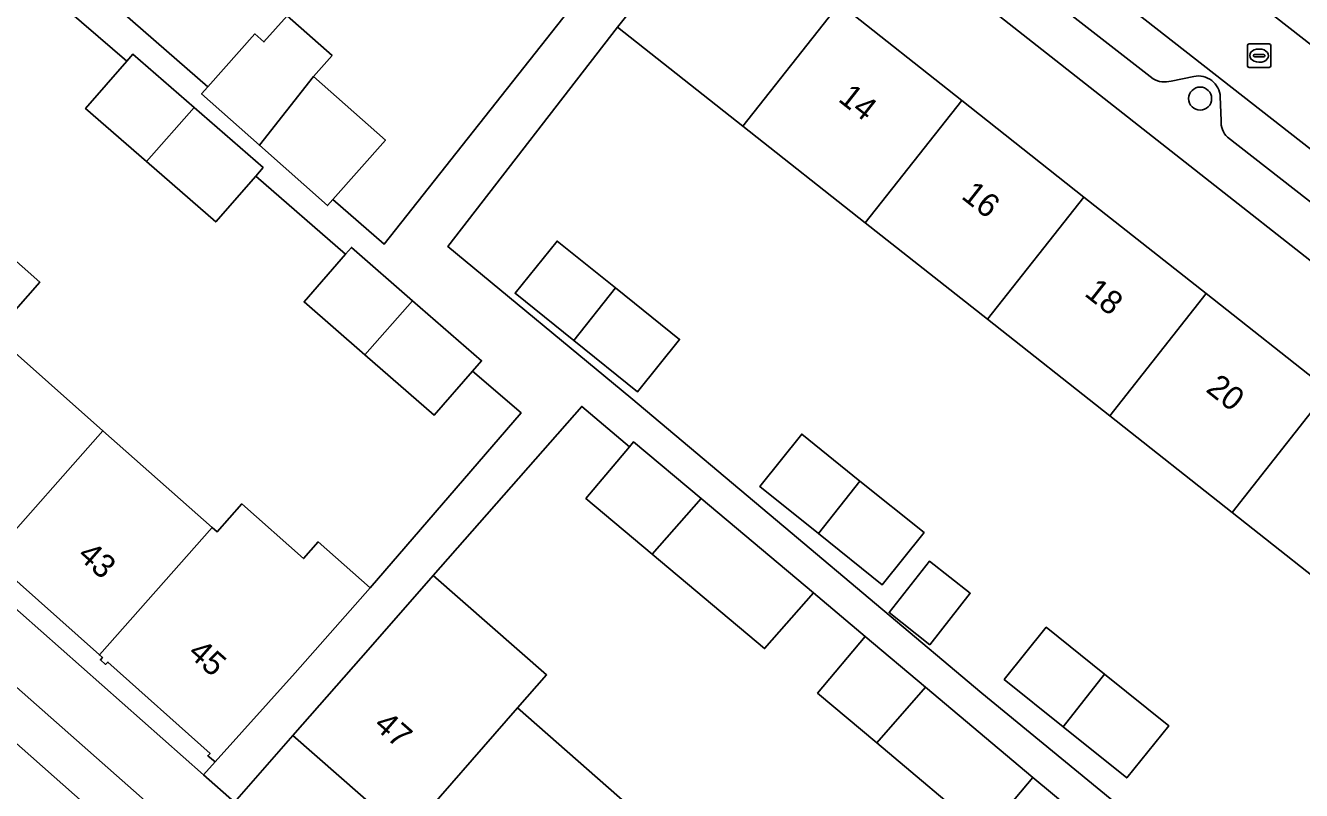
# Model space of a CAD drawing. Extents: x 162803 to 163818, y 381639 to 382475.
# Drawn here: x 162925.1 to 162979.4, y 381939.1 to 381971.7 of the extents above; entities that cross this region are included whole.
import ezdxf

# ---------------------------------------------------------------- set-up
doc = ezdxf.new("R2010")
doc.units = 0
for name, color, linetype in [('IMGEO_Boom', 7, 'Continuous'), ('IMGEO_Erf', 7, 'Continuous'), ('IMGEO_Pand', 7, 'Continuous'), ('IMGEO_Pand_nummerreeks', 7, 'Continuous'), ('IMGEO_Parkeervlak_open', 7, 'Continuous'), ('IMGEO_Rijbaan_lokaal_gesloten', 7, 'Continuous'), ('IMGEO_Rijbaan_lokaal_open', 7, 'Continuous'), ('IMGEO_Rioolput', 7, 'Continuous'), ('IMGEO_Voetpad_halfverhard', 7, 'Continuous'), ('IMGEO_Voetpad_open', 7, 'Continuous')]:
    doc.layers.add(name, color=color, linetype=linetype)

msp = doc.modelspace()

# ---------------------------------------------------------------- linework, layer by layer
at = {"layer": 'IMGEO_Boom'}
msp.add_circle((162975.087, 381968.559), 0.489, dxfattribs=at)
at = {"layer": 'IMGEO_Erf'}
for points in [[(162920.227, 381980.079), (162932.887, 381969.052), (162934.889, 381971.31), (162935.277, 381970.966), (162936.263, 381972.078), (162938.173, 381970.384), (162937.385, 381969.496), (162940.439, 381966.788), (162938.205, 381964.268), (162940.392, 381962.373), (162950.13, 381974.698), (162944.807, 381978.9), (162939.626, 381982.99), (162934.446, 381987.08), (162931.943, 381983.964), (162926.705, 381988.096), (162929.266, 381991.169), (162927.87, 381992.271), (162923.945, 381995.369)], [(162921.096, 381964.863), (162925.741, 381960.755), (162923.786, 381958.545), (162928.43, 381954.438), (162933.074, 381950.33), (162933.287, 381950.142), (162934.334, 381951.325), (162936.956, 381949.007), (162937.579, 381949.711), (162939.788, 381947.757), (162946.208, 381955.197), (162944.149, 381956.976), (162942.514, 381955.098), (162939.563, 381957.667), (162936.979, 381959.917), (162938.743, 381961.942), (162934.925, 381965.265), (162933.225, 381963.313), (162930.276, 381965.881), (162927.69, 381968.132), (162929.451, 381970.154), (162918.059, 381979.939)], [(162899.84, 381968.884), (162932.705, 381939.815), (162933.195, 381940.369), (162932.884, 381940.622), (162932.983, 381940.721), (162928.638, 381944.605), (162928.54, 381944.507), (162928.319, 381944.693), (162928.407, 381944.794), (162928.279, 381944.908), (162923.989, 381948.726)], [(162970.395, 381937.682), (162967.977, 381939.702), (162965.95, 381937.29), (162961.337, 381941.167), (162958.816, 381943.286), (162960.843, 381945.698), (162958.639, 381947.55), (162956.563, 381945.179), (162951.787, 381949.193), (162948.968, 381951.562), (162950.814, 381953.758), (162948.787, 381955.475), (162942.469, 381948.286), (162947.293, 381944.061), (162946.06, 381942.653), (162950.75, 381938.54)], [(162941.332, 381937.253), (162936.507, 381941.477), (162934.017, 381938.656)]]:
    msp.add_lwpolyline(points, dxfattribs=at)
for points in [[(162956.756, 381979.777), (162954.411, 381976.794), (162959.747, 381972.582), (162964.947, 381968.477), (162970.147, 381964.372), (162975.347, 381960.267), (162980.547, 381956.162), (162985.747, 381952.056), (162990.947, 381947.952), (162996.283, 381943.739), (162998.706, 381946.802)], [(162971.245, 381955.07), (162966.045, 381959.175), (162960.845, 381963.28), (162955.645, 381967.385), (162950.309, 381971.597), (162943.089, 381962.277), (162950.875, 381955.837), (162957.383, 381950.368), (162965.807, 381943.289), (162976.326, 381934.656), (162978.613, 381937.554), (162981.398, 381935.355), (162983.929, 381933.358), (162982.035, 381930.958), (162979.504, 381932.955), (162979.07, 381932.405), (162984.705, 381927.78), (162991.322, 381936.036), (162990.633, 381936.58), (162985.296, 381940.792), (162986.845, 381942.756), (162981.645, 381946.86), (162976.446, 381950.965)], [(162950.219, 381960.511), (162952.947, 381958.318), (162951.162, 381956.098), (162948.455, 381958.276), (162945.958, 381960.284), (162947.742, 381962.503)], [(162961.562, 381947.888), (162958.855, 381950.066), (162956.358, 381952.074), (162958.142, 381954.293), (162960.619, 381952.301), (162963.347, 381950.108)], [(162963.586, 381945.344), (162961.857, 381946.709), (162963.584, 381948.895), (162965.312, 381947.531)], [(162971.021, 381944.09), (162973.748, 381941.898), (162971.963, 381939.678), (162969.257, 381941.855), (162966.759, 381943.864), (162968.543, 381946.083)]]:
    msp.add_lwpolyline(points, close=True, dxfattribs=at)
at = {"layer": 'IMGEO_Pand'}
for points in [[(162955.645, 381967.385), (162959.747, 381972.582), (162954.411, 381976.794), (162951.314, 381972.87), (162950.309, 381971.597)], [(162938.173, 381970.384), (162936.263, 381972.078), (162935.277, 381970.966), (162934.889, 381971.31), (162932.887, 381969.052), (162932.624, 381968.756), (162935.082, 381966.577), (162937.385, 381969.496)], [(162955.645, 381967.385), (162960.845, 381963.28), (162964.947, 381968.477), (162959.747, 381972.582)], [(162929.706, 381970.447), (162929.451, 381970.154), (162927.69, 381968.132), (162930.276, 381965.881), (162932.31, 381968.18)], [(162940.439, 381966.788), (162937.385, 381969.496), (162935.082, 381966.577), (162937.976, 381964.01), (162938.205, 381964.268)], [(162964.947, 381968.477), (162960.845, 381963.28), (162966.045, 381959.175), (162970.147, 381964.372)], [(162932.31, 381968.18), (162930.276, 381965.881), (162933.225, 381963.313), (162934.925, 381965.265), (162935.241, 381965.628)], [(162923.786, 381958.545), (162925.741, 381960.755), (162921.096, 381964.863), (162919.141, 381962.653), (162914.361, 381957.249), (162914.472, 381957.151), (162914.366, 381957.031), (162914.573, 381956.87), (162914.676, 381956.977), (162919.001, 381953.136)], [(162966.045, 381959.175), (162971.245, 381955.07), (162975.347, 381960.267), (162970.147, 381964.372)], [(162950.219, 381960.511), (162947.742, 381962.503), (162945.958, 381960.284), (162948.455, 381958.276)], [(162938.995, 381962.232), (162938.743, 381961.942), (162936.979, 381959.917), (162939.563, 381957.667), (162941.597, 381959.967)], [(162950.219, 381960.511), (162948.455, 381958.276), (162951.162, 381956.098), (162952.947, 381958.318)], [(162976.446, 381950.965), (162980.547, 381956.162), (162975.347, 381960.267), (162971.245, 381955.07)], [(162941.597, 381959.967), (162939.563, 381957.667), (162942.514, 381955.098), (162944.149, 381956.976), (162944.53, 381957.413)], [(162923.786, 381958.545), (162919.001, 381953.136), (162919.111, 381953.039), (162919.012, 381952.927), (162919.222, 381952.757), (162919.324, 381952.859), (162923.636, 381949.019), (162928.43, 381954.438)], [(162985.747, 381952.056), (162980.547, 381956.162), (162976.446, 381950.965), (162981.645, 381946.86)], [(162928.43, 381954.438), (162923.636, 381949.019), (162923.762, 381948.907), (162923.669, 381948.798), (162923.883, 381948.617), (162923.989, 381948.726), (162928.279, 381944.908), (162933.074, 381950.33)], [(162960.619, 381952.301), (162958.142, 381954.293), (162956.358, 381952.074), (162958.855, 381950.066)], [(162950.995, 381953.974), (162950.814, 381953.758), (162948.968, 381951.562), (162951.787, 381949.193), (162953.862, 381951.564)], [(162960.619, 381952.301), (162958.855, 381950.066), (162961.562, 381947.888), (162963.347, 381950.108)], [(162958.639, 381947.55), (162953.862, 381951.564), (162951.787, 381949.193), (162956.563, 381945.179)], [(162933.074, 381950.33), (162928.279, 381944.908), (162928.407, 381944.794), (162928.319, 381944.693), (162928.54, 381944.507), (162928.638, 381944.605), (162932.983, 381940.721), (162932.884, 381940.622), (162933.195, 381940.369), (162936.603, 381944.154), (162939.788, 381947.757), (162937.579, 381949.711), (162936.956, 381949.007), (162934.334, 381951.325), (162933.287, 381950.142)], [(162963.586, 381945.344), (162965.312, 381947.531), (162963.584, 381948.895), (162961.857, 381946.709)], [(162941.332, 381937.253), (162946.06, 381942.653), (162947.293, 381944.061), (162942.469, 381948.286), (162939.801, 381945.239), (162936.507, 381941.477)], [(162971.021, 381944.09), (162968.543, 381946.083), (162966.759, 381943.864), (162969.257, 381941.855)], [(162960.843, 381945.698), (162958.816, 381943.286), (162961.337, 381941.167), (162963.412, 381943.538)], [(162971.021, 381944.09), (162969.257, 381941.855), (162971.963, 381939.678), (162973.748, 381941.898)], [(162963.412, 381943.538), (162961.337, 381941.167), (162965.95, 381937.29), (162967.977, 381939.702)], [(162950.75, 381938.54), (162946.06, 381942.653), (162941.332, 381937.253), (162943.577, 381935.288), (162942.876, 381934.487), (162944.795, 381932.806), (162945.464, 381933.57), (162945.993, 381933.107)]]:
    msp.add_lwpolyline(points, close=True, dxfattribs=at)
at = {"layer": 'IMGEO_Parkeervlak_open'}
for points in [[(162916.457, 382020.33), (162920.977, 382016.827), (162934.305, 382006.499), (162942.597, 382000), (162953.262, 381991.64), (162955.442, 381989.931), (162973.286, 381975.945), (163000, 381955.072), (163016.211, 381942.406), (163018.389, 381940.704), (163067.037, 381902.692)], [(163054.221, 381908.123), (163016.226, 381937.935), (163014.048, 381939.637), (163000, 381950.614), (162953.337, 381987.077)], [(162964.417, 381976.15), (162973.091, 381969.397)], [(162973.849, 381969.299), (162974.816, 381969.502)], [(162975.944, 381968.637), (162975.981, 381967.629)], [(162976.25, 381966.912), (162989.691, 381956.427)], [(162899.234, 381963.688), (162899.649, 381963.319), (162904.532, 381958.98), (162917.178, 381947.835), (162933.161, 381933.711), (162937.374, 381930.021)], [(162937.86, 381931.963), (162902.773, 381962.94)]]:
    msp.add_lwpolyline(points, dxfattribs=at)
for centre, radius, start, end in [((162973.593, 381970.296), 1.03, 240.8447, 284.4217), ((162975.002, 381968.577), 0.944, 3.6631, 101.3718), ((162976.855, 381967.548), 0.877, 174.6907, 226.4389)]:
    msp.add_arc(centre, radius, start, end, dxfattribs=at)
at = {"layer": 'IMGEO_Rijbaan_lokaal_gesloten'}
msp.add_lwpolyline([(162977.187, 381894.815), (162976.07, 381895.785), (162969.718, 381901.421), (162968.18, 381902.779), (162962.719, 381907.619), (162961.095, 381909.076), (162959.592, 381910.4), (162949.898, 381918.966), (162948.355, 381920.335), (162946.788, 381921.714), (162938.945, 381928.613), (162937.374, 381930.021), (162933.161, 381933.711), (162917.178, 381947.835)], dxfattribs=at)
at = {"layer": 'IMGEO_Rijbaan_lokaal_open'}
msp.add_lwpolyline([(163014.048, 381939.637), (163016.211, 381942.406), (163000, 381955.072), (162973.286, 381975.945), (162955.442, 381989.931), (162953.337, 381987.077), (163000, 381950.614)], close=True, dxfattribs=at)
at = {"layer": 'IMGEO_Rioolput'}
for p, q in [((162977.094, 381969.957), (162977.094, 381970.809)), ((162977.169, 381970.883), (162978.021, 381970.883)), ((162977.396, 381970.426), (162977.794, 381970.426)), ((162977.582, 381970.663), (162977.607, 381970.663)), ((162978.095, 381970.809), (162978.095, 381969.957)), ((162977.353, 381970.377), (162977.353, 381970.389)), ((162977.791, 381970.34), (162977.393, 381970.34)), ((162977.605, 381970.103), (162977.58, 381970.103)), ((162977.837, 381970.389), (162977.837, 381970.377)), ((162978.021, 381969.883), (162977.169, 381969.883))]:
    msp.add_line(p, q, dxfattribs=at)
for points in [[(162977.094, 381969.957), (162977.094, 381970.809)], [(162977.169, 381970.883), (162978.021, 381970.883)], [(162978.095, 381970.809), (162978.095, 381969.957)], [(162978.021, 381969.883), (162977.169, 381969.883)]]:
    msp.add_lwpolyline(points, dxfattribs=at)
for centre, radius, start, end in [((162977.171, 381970.807), 0.0765, 91.552, 178.448), ((162977.171, 381970.807), 0.0765, 91.552, 178.448), ((162977.393, 381970.386), 0.0403, 85.8775, 175.7526), ((162977.798, 381970.388), 0.0386, 1.7309, 96.639), ((162978.019, 381970.807), 0.0765, 1.552, 88.448), ((162978.019, 381970.807), 0.0765, 1.552, 88.448), ((162977.171, 381969.959), 0.0765, 181.552, 268.448), ((162977.171, 381969.959), 0.0765, 181.552, 268.448), ((162977.39, 381970.376), 0.0366, 178.938, 274.7102), ((162977.794, 381970.383), 0.043, 264.8664, 352.4533), ((162978.019, 381969.959), 0.0765, 271.552, 358.448), ((162978.019, 381969.959), 0.0765, 271.552, 358.448)]:
    msp.add_arc(centre, radius, start, end, dxfattribs=at)
for centre, major_axis, ratio, start_param, end_param in [((162977.581, 381970.383), (-0.387, 0.002), 0.722429, 4.712389, 7.853982), ((162977.606, 381970.383), (-0.39, 0.002), 0.717154, 1.570796, 4.712389)]:
    msp.add_ellipse(centre, major_axis=major_axis, ratio=ratio, start_param=start_param, end_param=end_param, dxfattribs=at)
at = {"layer": 'IMGEO_Voetpad_halfverhard'}
for points in [[(162984.705, 381927.78), (162979.07, 381932.405), (162978.881, 381932.165), (162976.095, 381934.364), (162976.326, 381934.656), (162965.807, 381943.289), (162957.383, 381950.368), (162950.875, 381955.837), (162943.089, 381962.277), (162950.309, 381971.597), (162951.314, 381972.87), (162954.411, 381976.794), (162956.756, 381979.777), (162955.144, 381981.044), (162954.197, 381979.849), (162951.099, 381975.925), (162950.13, 381974.698), (162940.392, 381962.373), (162938.205, 381964.268), (162937.976, 381964.01), (162935.082, 381966.577), (162932.624, 381968.756), (162932.887, 381969.052), (162920.227, 381980.079)], [(162918.059, 381979.939), (162929.451, 381970.154), (162929.706, 381970.447), (162932.31, 381968.18), (162935.241, 381965.628), (162934.925, 381965.265), (162938.743, 381961.942), (162938.995, 381962.232), (162941.597, 381959.967), (162944.53, 381957.413), (162944.149, 381956.976), (162946.208, 381955.197), (162939.788, 381947.757), (162936.603, 381944.154), (162933.195, 381940.369), (162932.705, 381939.815), (162934.017, 381938.656), (162936.507, 381941.477), (162939.801, 381945.239), (162942.469, 381948.286), (162948.787, 381955.475), (162950.814, 381953.758), (162950.995, 381953.974), (162953.862, 381951.564), (162958.639, 381947.55), (162960.843, 381945.698), (162963.412, 381943.538), (162967.977, 381939.702), (162970.395, 381937.682)]]:
    msp.add_lwpolyline(points, dxfattribs=at)
at = {"layer": 'IMGEO_Voetpad_open'}
for points in [[(162926.547, 382003.598), (162928.941, 382001.641), (162955.144, 381981.044), (162956.756, 381979.777), (162998.706, 381946.802), (162999.395, 381946.261), (163001.097, 381944.923), (163048.763, 381907.455), (163050.243, 381906.292), (163055.361, 381902.269), (163054.928, 381901.596), (163060.268, 381898.298), (163068.177, 381892.47), (163068.653, 381891.896), (163070.942, 381894.943), (163069.543, 381896.09), (163067.173, 381897.988), (163058.977, 381904.423), (163054.221, 381908.123)], [(162973.091, 381969.397), (162964.417, 381976.15)], [(162934.017, 381938.656), (162932.705, 381939.815), (162899.84, 381968.884), (162897.796, 381970.575)], [(162974.816, 381969.502), (162973.849, 381969.299)], [(162975.981, 381967.629), (162975.944, 381968.637)], [(162989.691, 381956.427), (162976.25, 381966.912)], [(162902.773, 381962.94), (162937.86, 381931.963)]]:
    msp.add_lwpolyline(points, dxfattribs=at)
for centre, radius, start, end in [((162973.593, 381970.296), 1.03, 240.8447, 284.4217), ((162975.002, 381968.577), 0.944, 3.6631, 101.3718), ((162976.855, 381967.548), 0.877, 174.6907, 226.4389)]:
    msp.add_arc(centre, radius, start, end, dxfattribs=at)

# ---------------------------------------------------------------- texts
at = {"layer": 'IMGEO_Pand_nummerreeks'}
for s, rotation, p in [('14', 321.7114, (162959.652, 381968.478)), ('16', 321.7114, (162964.886, 381964.346)), ('18', 321.7114, (162970.122, 381960.212)), ('20', 321.7114, (162975.285, 381956.136)), ('43', 318.5109, (162927.302, 381949.069)), ('45', 318.5109, (162931.995, 381944.919)), ('47', 318.6682, (162939.898, 381941.851))]:
    msp.add_text(s, height=1, rotation=rotation, dxfattribs=at).set_placement(p)

doc.saveas('drawing.dxf')
